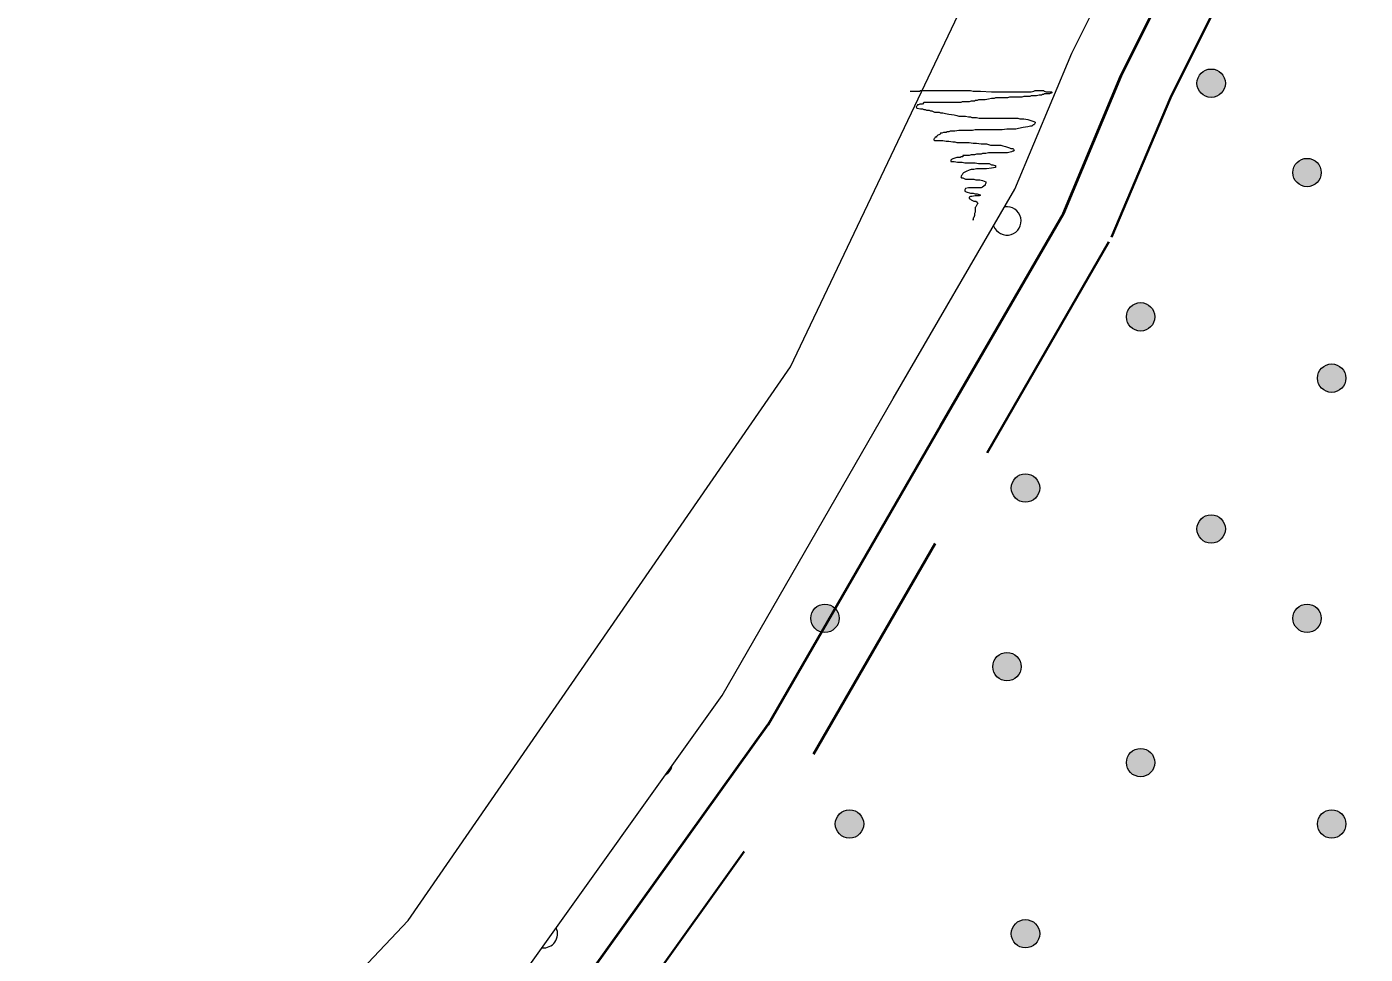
# Model space of a CAD drawing. Extents: x 640121 to 640955, y 6441885 to 6442246.
# Drawn here: x 640181.1 to 640200.9, y 6441978.94 to 6441992.66 of the extents above; entities that cross this region are included whole.
import ezdxf

# ---------------------------------------------------------------- set-up
doc = ezdxf.new("R2010")
doc.units = 0
doc.header["$LTSCALE"] = 1.2
doc.linetypes.add('MEDIUM_DASHED', pattern=[4.5, 3, -1.5])
for name, color, linetype, lineweight in [('31', 7, 'Continuous', 13), ('35', 7, 'Continuous', 35), ('40', 7, 'Continuous', 13), ('44', 7, 'Continuous', 13)]:
    doc.layers.add(name, color=color, linetype=linetype, lineweight=lineweight)

msp = doc.modelspace()

# ---------------------------------------------------------------- hatches: boundary and pattern name
at = {"layer": '44'}
for points in [[(640198.832, 6441991.828, 1), (640198.412, 6441991.828, 1)], [(640200.251, 6441990.506, 1), (640199.831, 6441990.506, 1)], [(640197.788, 6441988.371, 1), (640197.368, 6441988.371, 1)], [(640200.615, 6441987.463, 1), (640200.195, 6441987.463, 1)], [(640196.085, 6441985.838, 1), (640195.665, 6441985.838, 1)], [(640198.832, 6441985.232, 1), (640198.412, 6441985.232, 1)], [(640193.118, 6441983.91, 1), (640192.698, 6441983.91, 1)], [(640200.251, 6441983.91, 1), (640199.831, 6441983.91, 1)], [(640195.811, 6441983.194, 1), (640195.391, 6441983.194, 1)], [(640197.788, 6441981.775, 1), (640197.368, 6441981.775, 1)], [(640193.482, 6441980.867, 1), (640193.062, 6441980.867, 1)], [(640200.615, 6441980.867, 1), (640200.195, 6441980.867, 1)], [(640196.085, 6441979.242, 1), (640195.665, 6441979.242, 1)]]:
    msp.add_hatch(color=256, dxfattribs=at).paths.add_polyline_path(points)

# ---------------------------------------------------------------- linework, layer by layer
at = {"layer": '31'}
for points in [[(640160.01, 6441965.39), (640166.56, 6441966.07), (640171.45, 6441966.36), (640174.97, 6441966.46), (640176.1, 6441966.8), (640178.59, 6441968.46), (640182.31, 6441972.03), (640184.02, 6441973.7), (640185.68, 6441975.56), (640188.37, 6441978.54), (640191.39, 6441982.77), (640193.92, 6441987.16), (640195.72, 6441990.26), (640196.56, 6441992.27), (640197.47, 6441994.09)], [(640160.01, 6441968.29), (640160.66, 6441968.39), (640166.03, 6441968.95), (640168.25, 6441968.95), (640171.07, 6441969.16), (640174.93, 6441969.44), (640176.2, 6441969.86), (640177.95, 6441970.96), (640179.71, 6441972.43), (640181.57, 6441974.07), (640183.43, 6441975.93), (640186.74, 6441979.44), (640192.4, 6441987.63), (640195.23, 6441993.58)]]:
    msp.add_lwpolyline(points, dxfattribs=at)
at = {"layer": '35', "lineweight": 40}
msp.add_lwpolyline([(640175.81, 6441965.88), (640176.44, 6441966.07), (640179.09, 6441967.84), (640182.86, 6441971.46), (640184.6, 6441973.14), (640186.28, 6441975.02), (640188.99, 6441978.04), (640192.07, 6441982.34), (640194.62, 6441986.76), (640196.44, 6441989.9), (640197.29, 6441991.94), (640198.2, 6441993.76), (640199.11, 6441996.04), (640200.28, 6441998.44), (640201.91, 6442002.21), (640203.6, 6442005.87), (640204.29, 6442007.69)], dxfattribs=at)
at = {"layer": '35', "linetype": 'MEDIUM_DASHED'}
msp.add_lwpolyline([(640176.61, 6441965.22), (640179.6, 6441967.21), (640183.42, 6441970.88), (640185.17, 6441972.59), (640186.87, 6441974.49), (640189.62, 6441977.53), (640192.74, 6441981.9), (640195.31, 6441986.36), (640197.15, 6441989.55), (640198.02, 6441991.61), (640198.93, 6441993.44), (640199.85, 6441995.72), (640201.01, 6441998.1), (640202.64, 6442001.88), (640204.34, 6442005.56), (640205.04, 6442007.41)], dxfattribs=at)
at = {"layer": '40'}
for points in [[(640194.17, 6441991.71), (640194.2, 6441991.71), (640194.25, 6441991.71), (640194.31, 6441991.71), (640194.32, 6441991.72), (640194.37, 6441991.72), (640194.45, 6441991.72), (640194.61, 6441991.72), (640194.7, 6441991.72), (640194.72, 6441991.72), (640194.74, 6441991.72), (640194.77, 6441991.72), (640194.82, 6441991.72), (640194.87, 6441991.72), (640194.91, 6441991.72), (640194.94, 6441991.72), (640194.98, 6441991.72), (640195.02, 6441991.72), (640195.06, 6441991.72), (640195.1, 6441991.71), (640195.12, 6441991.71), (640195.16, 6441991.71), (640195.21, 6441991.71), (640195.37, 6441991.7), (640195.53, 6441991.7), (640195.58, 6441991.7), (640195.61, 6441991.7), (640195.63, 6441991.7), (640195.65, 6441991.7), (640195.69, 6441991.7), (640195.73, 6441991.7), (640195.76, 6441991.7), (640195.78, 6441991.7), (640195.79, 6441991.7), (640195.81, 6441991.7), (640195.84, 6441991.7), (640195.86, 6441991.7), (640195.88, 6441991.7), (640195.93, 6441991.7), (640195.96, 6441991.7), (640196, 6441991.71), (640196.02, 6441991.72), (640196.05, 6441991.72), (640196.07, 6441991.72), (640196.09, 6441991.72), (640196.12, 6441991.72), (640196.14, 6441991.72), (640196.15, 6441991.71), (640196.18, 6441991.7), (640196.2, 6441991.7)], [(640196.2, 6441991.7), (640196.22, 6441991.7), (640196.24, 6441991.7), (640196.26, 6441991.7), (640196.27, 6441991.69), (640196.26, 6441991.68), (640196.27, 6441991.69), (640196.25, 6441991.68), (640196.23, 6441991.67), (640196.2, 6441991.67), (640196.18, 6441991.67), (640196.15, 6441991.67), (640196.14, 6441991.66), (640196.12, 6441991.66), (640196.11, 6441991.65), (640196.08, 6441991.65), (640196.04, 6441991.64), (640196.02, 6441991.64), (640195.96, 6441991.64), (640195.94, 6441991.63), (640195.92, 6441991.63), (640195.9, 6441991.63), (640195.87, 6441991.63), (640195.85, 6441991.63), (640195.82, 6441991.62), (640195.81, 6441991.62), (640195.75, 6441991.62), (640195.72, 6441991.62), (640195.69, 6441991.62), (640195.64, 6441991.62), (640195.61, 6441991.61), (640195.59, 6441991.61), (640195.56, 6441991.61), (640195.53, 6441991.61), (640195.45, 6441991.61), (640195.43, 6441991.61), (640195.41, 6441991.6), (640195.37, 6441991.6), (640195.33, 6441991.59), (640195.28, 6441991.58), (640195.25, 6441991.58), (640195.21, 6441991.58), (640195.18, 6441991.58), (640195.16, 6441991.57), (640195.13, 6441991.57), (640195.12, 6441991.56), (640195.1, 6441991.56), (640195.07, 6441991.56), (640195.04, 6441991.55), (640195.03, 6441991.55), (640194.96, 6441991.55), (640194.94, 6441991.55)], [(640194.94, 6441991.55), (640194.92, 6441991.54), (640194.89, 6441991.54), (640194.87, 6441991.54), (640194.85, 6441991.54), (640194.83, 6441991.54), (640194.81, 6441991.54), (640194.79, 6441991.54), (640194.76, 6441991.54), (640194.73, 6441991.54), (640194.71, 6441991.54), (640194.68, 6441991.54), (640194.66, 6441991.54), (640194.64, 6441991.54), (640194.62, 6441991.54), (640194.6, 6441991.54), (640194.58, 6441991.54), (640194.54, 6441991.54), (640194.52, 6441991.54), (640194.5, 6441991.54), (640194.47, 6441991.54), (640194.46, 6441991.54), (640194.43, 6441991.54), (640194.41, 6441991.54), (640194.39, 6441991.54), (640194.37, 6441991.54), (640194.35, 6441991.52), (640194.32, 6441991.52), (640194.31, 6441991.52), (640194.29, 6441991.51), (640194.28, 6441991.51), (640194.27, 6441991.49), (640194.26, 6441991.48), (640194.27, 6441991.46), (640194.32, 6441991.45), (640194.35, 6441991.45), (640194.37, 6441991.44), (640194.39, 6441991.44), (640194.41, 6441991.43), (640194.42, 6441991.43), (640194.45, 6441991.43), (640194.47, 6441991.42), (640194.49, 6441991.42), (640194.53, 6441991.4), (640194.56, 6441991.4), (640194.6, 6441991.4), (640194.62, 6441991.39), (640194.65, 6441991.39), (640194.69, 6441991.38), (640194.74, 6441991.37)], [(640194.74, 6441991.37), (640194.82, 6441991.36), (640194.86, 6441991.35), (640194.89, 6441991.34), (640194.94, 6441991.34), (640194.99, 6441991.34), (640195.03, 6441991.33), (640195.06, 6441991.33), (640195.08, 6441991.32), (640195.12, 6441991.32), (640195.15, 6441991.32), (640195.19, 6441991.31), (640195.24, 6441991.31), (640195.27, 6441991.31), (640195.32, 6441991.31), (640195.36, 6441991.31), (640195.39, 6441991.31), (640195.41, 6441991.31), (640195.45, 6441991.31), (640195.48, 6441991.31), (640195.52, 6441991.31), (640195.57, 6441991.31), (640195.61, 6441991.31), (640195.64, 6441991.31), (640195.69, 6441991.31), (640195.7, 6441991.31), (640195.73, 6441991.31), (640195.76, 6441991.31), (640195.79, 6441991.3), (640195.82, 6441991.3), (640195.85, 6441991.3), (640195.91, 6441991.29), (640195.94, 6441991.28), (640195.97, 6441991.27), (640196, 6441991.26), (640196.02, 6441991.25), (640196.02, 6441991.24), (640196.01, 6441991.22), (640196, 6441991.21), (640195.99, 6441991.21), (640195.97, 6441991.19), (640195.95, 6441991.19), (640195.91, 6441991.18), (640195.84, 6441991.17), (640195.77, 6441991.16), (640195.73, 6441991.15), (640195.69, 6441991.15), (640195.64, 6441991.15), (640195.6, 6441991.15), (640195.53, 6441991.14), (640195.43, 6441991.14), (640195.35, 6441991.14)], [(640195.35, 6441991.14), (640195.31, 6441991.14), (640195.27, 6441991.14), (640195.23, 6441991.14), (640195.2, 6441991.14), (640195.17, 6441991.14), (640195.13, 6441991.14), (640195.09, 6441991.13), (640195, 6441991.13), (640194.95, 6441991.13), (640194.93, 6441991.13), (640194.89, 6441991.13), (640194.83, 6441991.12), (640194.76, 6441991.12), (640194.74, 6441991.11), (640194.71, 6441991.11), (640194.7, 6441991.1), (640194.68, 6441991.1), (640194.66, 6441991.1), (640194.64, 6441991.09), (640194.62, 6441991.09), (640194.61, 6441991.07), (640194.58, 6441991.06), (640194.56, 6441991.04), (640194.56, 6441991.03), (640194.54, 6441991.03), (640194.53, 6441991.01), (640194.52, 6441991), (640194.52, 6441990.99), (640194.53, 6441990.98), (640194.55, 6441990.98), (640194.58, 6441990.98), (640194.6, 6441990.98), (640194.65, 6441990.98), (640194.7, 6441990.97), (640194.74, 6441990.97), (640194.8, 6441990.96), (640194.83, 6441990.96), (640194.86, 6441990.95), (640194.89, 6441990.95), (640194.98, 6441990.95), (640195.04, 6441990.95), (640195.1, 6441990.94), (640195.15, 6441990.94), (640195.22, 6441990.93), (640195.3, 6441990.93), (640195.36, 6441990.91), (640195.4, 6441990.91), (640195.45, 6441990.91), (640195.49, 6441990.91)], [(640195.49, 6441990.91), (640195.51, 6441990.91), (640195.54, 6441990.9), (640195.58, 6441990.89), (640195.61, 6441990.88), (640195.64, 6441990.87), (640195.66, 6441990.86), (640195.69, 6441990.86), (640195.7, 6441990.85), (640195.71, 6441990.83), (640195.7, 6441990.82), (640195.69, 6441990.82), (640195.67, 6441990.81), (640195.61, 6441990.8), (640195.58, 6441990.8), (640195.56, 6441990.8), (640195.52, 6441990.8), (640195.48, 6441990.8), (640195.44, 6441990.8), (640195.42, 6441990.8), (640195.39, 6441990.8), (640195.33, 6441990.8), (640195.29, 6441990.79), (640195.27, 6441990.79), (640195.24, 6441990.79), (640195.22, 6441990.78), (640195.19, 6441990.78), (640195.15, 6441990.78), (640195.12, 6441990.77), (640195.07, 6441990.77), (640195.04, 6441990.76), (640195.03, 6441990.76), (640195, 6441990.76), (640194.98, 6441990.76), (640194.95, 6441990.76), (640194.95, 6441990.74), (640194.92, 6441990.74), (640194.91, 6441990.73), (640194.89, 6441990.73), (640194.86, 6441990.73), (640194.83, 6441990.72), (640194.8, 6441990.71), (640194.78, 6441990.7), (640194.77, 6441990.69), (640194.77, 6441990.67), (640194.79, 6441990.67), (640194.82, 6441990.67), (640194.87, 6441990.66), (640194.91, 6441990.66), (640194.94, 6441990.66), (640194.98, 6441990.65), (640195.01, 6441990.65)], [(640195.01, 6441990.65), (640195.03, 6441990.65), (640195.04, 6441990.65), (640195.07, 6441990.65), (640195.11, 6441990.65), (640195.13, 6441990.65), (640195.18, 6441990.64), (640195.22, 6441990.64), (640195.24, 6441990.64), (640195.27, 6441990.64), (640195.28, 6441990.64), (640195.31, 6441990.64), (640195.34, 6441990.64), (640195.37, 6441990.62), (640195.39, 6441990.62), (640195.42, 6441990.61), (640195.43, 6441990.61), (640195.43, 6441990.58), (640195.37, 6441990.57), (640195.3, 6441990.56), (640195.27, 6441990.56), (640195.21, 6441990.56), (640195.18, 6441990.56), (640195.15, 6441990.56), (640195.11, 6441990.55), (640195.07, 6441990.55), (640195.04, 6441990.54), (640195, 6441990.52), (640194.98, 6441990.51), (640194.96, 6441990.5), (640194.95, 6441990.49), (640194.94, 6441990.47), (640194.93, 6441990.46), (640194.92, 6441990.44), (640194.93, 6441990.43), (640194.95, 6441990.43), (640194.99, 6441990.41), (640195.06, 6441990.41), (640195.11, 6441990.41), (640195.14, 6441990.4), (640195.16, 6441990.4), (640195.2, 6441990.4), (640195.24, 6441990.39), (640195.29, 6441990.37), (640195.29, 6441990.35), (640195.28, 6441990.33), (640195.28, 6441990.32), (640195.24, 6441990.29), (640195.22, 6441990.28), (640195.19, 6441990.28), (640195.15, 6441990.28), (640195.11, 6441990.28), (640195.07, 6441990.28), (640195.03, 6441990.28), (640194.99, 6441990.27), (640194.98, 6441990.25), (640194.98, 6441990.24), (640194.98, 6441990.23), (640195, 6441990.22), (640195.06, 6441990.2), (640195.1, 6441990.2), (640195.13, 6441990.19), (640195.16, 6441990.19), (640195.19, 6441990.18), (640195.21, 6441990.17), (640195.19, 6441990.16), (640195.16, 6441990.16), (640195.13, 6441990.16), (640195.08, 6441990.15), (640195.06, 6441990.15), (640195.04, 6441990.14), (640195.04, 6441990.12), (640195.06, 6441990.11), (640195.07, 6441990.1), (640195.09, 6441990.09), (640195.11, 6441990.08), (640195.14, 6441990.08), (640195.16, 6441990.07), (640195.17, 6441990.05), (640195.16, 6441990.04), (640195.15, 6441990.02), (640195.14, 6441990), (640195.13, 6441989.99), (640195.13, 6441989.96), (640195.13, 6441989.94), (640195.13, 6441989.92), (640195.12, 6441989.9), (640195.12, 6441989.88), (640195.12, 6441989.87), (640195.11, 6441989.84), (640195.1, 6441989.83), (640195.1, 6441989.8), (640195.1, 6441989.8), (640195.1, 6441989.81)]]:
    msp.add_lwpolyline(points, dxfattribs=at)
at = {"layer": '44'}
for centre in [(640198.622, 6441991.828), (640200.041, 6441990.506), (640197.578, 6441988.371), (640200.405, 6441987.463), (640195.875, 6441985.838), (640198.622, 6441985.232), (640192.908, 6441983.91), (640200.041, 6441983.91), (640195.601, 6441983.194), (640197.578, 6441981.775), (640193.272, 6441980.867), (640200.405, 6441980.867), (640195.875, 6441979.242)]:
    msp.add_circle(centre, 0.21, dxfattribs=at)
for centre, start, end in [((640195.601, 6441989.79), 200.4692, 99.3479), ((640190.445, 6441981.775), 300.9299, 347.9959), ((640188.742, 6441979.242), 264.7585, 24.1673)]:
    msp.add_arc(centre, 0.21, start, end, dxfattribs=at)

doc.saveas('drawing.dxf')
